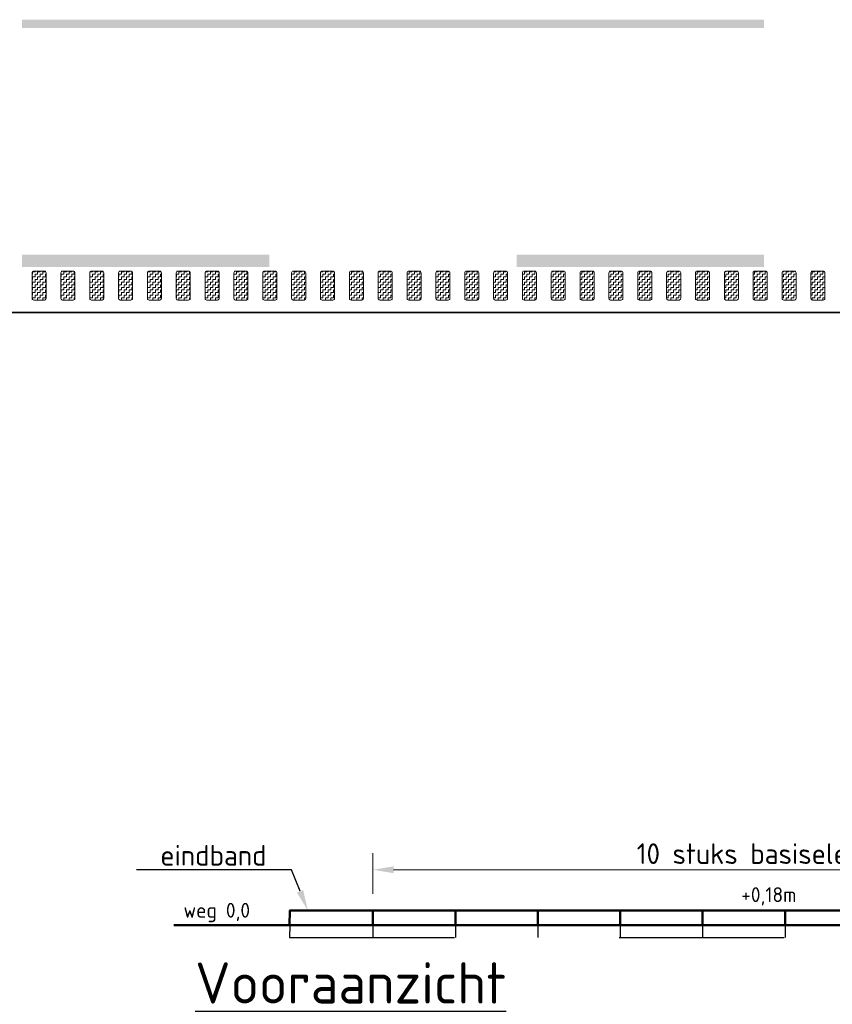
# Model space of a CAD drawing. Header units: metres. Extents: x -699 to 2316, y -1199 to 781.
# Tile 457 of 593: x 921 to 931, y -263 to -251. Entities that reach past the tile are written whole.
import ezdxf
from ezdxf import colors
from ezdxf.entities.mleader import LeaderData, LeaderLine
from ezdxf.enums import TextEntityAlignment as Align
from ezdxf.math import Vec2, Vec3

# ---------------------------------------------------------------- set-up
doc = ezdxf.new("R2010")
doc.units = ezdxf.units.M
doc.header["$PDMODE"] = 1
for name, pattern in [('NLCS-HIDDEN', [4, 2, -2]), ('VW-3-3_STREEP', [6, 3, -3]), ('VW-9-3_STREEP', [12, 9, -3])]:
    doc.linetypes.add(name, pattern=pattern)
for name, color, linetype, lineweight in [('N-WA-VW-MARKERING_DYNAMISCH-G', 7, 'Continuous', 35), ('N-WE-VH-KANTOPSLUITING_ELEMENT_PERRONBAND-GD', 252, 'Continuous', 50), ('N-WE-VH-KANTOPSLUITING_ELEMENT_PERRONBAND-GN', 252, 'NLCS-HIDDEN', 25), ('N-WE-VH-KANTVERHARDING-G', 210, 'Continuous', 35), ('N-WE-VH-KANTVERHARDING-GD', 210, 'Continuous', 50), ('N-WE-VW-MARKERING_LANGS_STREEP_33-G', 7, 'VW-3-3_STREEP', 13), ('N-WE-VW-MARKERING_LANGS_STREEP_93-G', 7, 'VW-9-3_STREEP', 13), ('X-XX-AL-M', 7, 'Continuous', 18), ('X-XX-AL-T18', 10, 'Continuous', 18), ('X-XX-AL-T25', 7, 'Continuous', 25), ('X-XX-AL-T50', 130, 'Continuous', 50)]:
    doc.layers.add(name, color=color, linetype=linetype, lineweight=lineweight)
doc.styles.add('NLCS-ISO', font='NLCS-ISO.ttf')
doc.styles.add('NLCS-ISO-M100-T25', font='NLCS-ISO.ttf', dxfattribs={"height": 0.25})
doc.styles.add('NLCS-ISO-M100-T50', font='NLCS-ISO.ttf', dxfattribs={"height": 0.5})
doc.dimstyles.new('NLCS-M100-T25-PIJL_A_L2_H1', dxfattribs={"dimscale": 0.1, "dimtxt": 2.5, "dimasz": 2.5, "dimexe": 2, "dimexo": 2, "dimgap": 0.7, "dimtad": 1, "dimzin": 0, "dimdsep": 46, "dimtxsty": 'NLCS-ISO-M100-T25', "dimcen": 0, "dimdle": 2, "dimclrd": 256, "dimclre": 256, "dimclrt": 256, "dimadec": 1, "dimazin": 0, "dimtfac": 1, "dimtdec": 3, "dimtofl": 0, "dimtmove": 0, "dimatfit": 3, "dimfxl": 2, "dimtfillclr": 256, "dimtolj": 1, "dimtzin": 0, "dimlwd": -1, "dimlwe": -1, "dimarcsym": 0})
pattern_1 = [(180, (0, 0), (-0.03175, -0.03175), [0.03175, -0.03175]), (270, (-0.03175, 0), (0.03175, -0.03175), [0.03175, -0.03175])]

# ---------------------------------------------------------------- blocks, each defined once
blk = doc.blocks.new('*D1691')
at = {"layer": 'Defpoints', "color": 0, "transparency": 16777216}
for p in [(935.231, -261.571), (925.231, -262.064), (935.231, -262.064)]:
    blk.add_point(p, dxfattribs=at)
at = {"layer": 'X-XX-AL-M', "transparency": 16777216}
for p, q in [((925.231, -261.864), (925.231, -261.371)), ((935.231, -261.864), (935.231, -261.371)), ((925.481, -261.571), (934.981, -261.571))]:
    blk.add_line(p, q, dxfattribs=at)
for points in [[(925.481, -261.53), (925.481, -261.613), (925.231, -261.571)], [(934.981, -261.53), (934.981, -261.613), (935.231, -261.571)]]:
    blk.add_solid(points, dxfattribs=at)
at = {"layer": 'X-XX-AL-M', "transparency": 16777216, "insert": (930.231, -261.376), "char_height": 0.25, "attachment_point": 5, "style": 'NLCS-ISO-M100-T25'}
blk.add_mtext('\\A1;10 stuks basiselementen', dxfattribs=at)

msp = doc.modelspace()

# ---------------------------------------------------------------- hatches: boundary and pattern name
at = {"layer": 'N-WA-VW-MARKERING_DYNAMISCH-G', "lineweight": 9}
h = msp.add_hatch(dxfattribs=at)
h.set_pattern_fill('ZIGZAG', color=8, scale=0.01, angle=180, style=0)
h.set_pattern_definition(pattern_1)
edge = h.paths.add_edge_path()
edge.add_line((921.1148, -254.3115), (921.2448, -254.3115))
edge.add_arc((921.2448, -254.3315), 0.02, 0, 90, ccw=False)
edge.add_line((921.2648, -254.3315), (921.2648, -254.6415))
edge.add_arc((921.2448, -254.6415), 0.02, 270, 360, ccw=False)
edge.add_line((921.2448, -254.6615), (921.1148, -254.6615))
edge.add_arc((921.1148, -254.6415), 0.02, 180, 270, ccw=False)
edge.add_line((921.0948, -254.6415), (921.0948, -254.3315))
edge.add_arc((921.1148, -254.3315), 0.02, 90, 180, ccw=False)
h = msp.add_hatch(dxfattribs=at)
h.set_pattern_fill('ZIGZAG', color=8, scale=0.01, angle=180, style=0)
h.set_pattern_definition(pattern_1)
edge = h.paths.add_edge_path()
edge.add_line((921.4648, -254.3115), (921.5948, -254.3115))
edge.add_arc((921.5948, -254.3315), 0.02, 0, 90, ccw=False)
edge.add_line((921.6148, -254.3315), (921.6148, -254.6415))
edge.add_arc((921.5948, -254.6415), 0.02, 270, 360, ccw=False)
edge.add_line((921.5948, -254.6615), (921.4648, -254.6615))
edge.add_arc((921.4648, -254.6415), 0.02, 180, 270, ccw=False)
edge.add_line((921.4448, -254.6415), (921.4448, -254.3315))
edge.add_arc((921.4648, -254.3315), 0.02, 90, 180, ccw=False)
h = msp.add_hatch(dxfattribs=at)
h.set_pattern_fill('ZIGZAG', color=8, scale=0.01, angle=180, style=0)
h.set_pattern_definition(pattern_1)
edge = h.paths.add_edge_path()
edge.add_line((921.8148, -254.3115), (921.9448, -254.3115))
edge.add_arc((921.9448, -254.3315), 0.02, 0, 90, ccw=False)
edge.add_line((921.9648, -254.3315), (921.9648, -254.6415))
edge.add_arc((921.9448, -254.6415), 0.02, 270, 360, ccw=False)
edge.add_line((921.9448, -254.6615), (921.8148, -254.6615))
edge.add_arc((921.8148, -254.6415), 0.02, 180, 270, ccw=False)
edge.add_line((921.7948, -254.6415), (921.7948, -254.3315))
edge.add_arc((921.8148, -254.3315), 0.02, 90, 180, ccw=False)
h = msp.add_hatch(dxfattribs=at)
h.set_pattern_fill('ZIGZAG', color=8, scale=0.01, angle=180, style=0)
h.set_pattern_definition(pattern_1)
edge = h.paths.add_edge_path()
edge.add_line((922.1648, -254.3115), (922.2948, -254.3115))
edge.add_arc((922.2948, -254.3315), 0.02, 0, 90, ccw=False)
edge.add_line((922.3148, -254.3315), (922.3148, -254.6415))
edge.add_arc((922.2948, -254.6415), 0.02, 270, 360, ccw=False)
edge.add_line((922.2948, -254.6615), (922.1648, -254.6615))
edge.add_arc((922.1648, -254.6415), 0.02, 180, 270, ccw=False)
edge.add_line((922.1448, -254.6415), (922.1448, -254.3315))
edge.add_arc((922.1648, -254.3315), 0.02, 90, 180, ccw=False)
h = msp.add_hatch(dxfattribs=at)
h.set_pattern_fill('ZIGZAG', color=8, scale=0.01, angle=180, style=0)
h.set_pattern_definition(pattern_1)
edge = h.paths.add_edge_path()
edge.add_line((922.5148, -254.3115), (922.6448, -254.3115))
edge.add_arc((922.6448, -254.3315), 0.02, 0, 90, ccw=False)
edge.add_line((922.6648, -254.3315), (922.6648, -254.6415))
edge.add_arc((922.6448, -254.6415), 0.02, 270, 360, ccw=False)
edge.add_line((922.6448, -254.6615), (922.5148, -254.6615))
edge.add_arc((922.5148, -254.6415), 0.02, 180, 270, ccw=False)
edge.add_line((922.4948, -254.6415), (922.4948, -254.3315))
edge.add_arc((922.5148, -254.3315), 0.02, 90, 180, ccw=False)
h = msp.add_hatch(dxfattribs=at)
h.set_pattern_fill('ZIGZAG', color=8, scale=0.01, angle=180, style=0)
h.set_pattern_definition(pattern_1)
edge = h.paths.add_edge_path()
edge.add_line((922.8648, -254.3115), (922.9948, -254.3115))
edge.add_arc((922.9948, -254.3315), 0.02, 0, 90, ccw=False)
edge.add_line((923.0148, -254.3315), (923.0148, -254.6415))
edge.add_arc((922.9948, -254.6415), 0.02, 270, 360, ccw=False)
edge.add_line((922.9948, -254.6615), (922.8648, -254.6615))
edge.add_arc((922.8648, -254.6415), 0.02, 180, 270, ccw=False)
edge.add_line((922.8448, -254.6415), (922.8448, -254.3315))
edge.add_arc((922.8648, -254.3315), 0.02, 90, 180, ccw=False)
h = msp.add_hatch(dxfattribs=at)
h.set_pattern_fill('ZIGZAG', color=8, scale=0.01, angle=180, style=0)
h.set_pattern_definition(pattern_1)
edge = h.paths.add_edge_path()
edge.add_line((923.2148, -254.3115), (923.3448, -254.3115))
edge.add_arc((923.3448, -254.3315), 0.02, 0, 90, ccw=False)
edge.add_line((923.3648, -254.3315), (923.3648, -254.6415))
edge.add_arc((923.3448, -254.6415), 0.02, 270, 360, ccw=False)
edge.add_line((923.3448, -254.6615), (923.2148, -254.6615))
edge.add_arc((923.2148, -254.6415), 0.02, 180, 270, ccw=False)
edge.add_line((923.1948, -254.6415), (923.1948, -254.3315))
edge.add_arc((923.2148, -254.3315), 0.02, 90, 180, ccw=False)
h = msp.add_hatch(dxfattribs=at)
h.set_pattern_fill('ZIGZAG', color=8, scale=0.01, angle=180, style=0)
h.set_pattern_definition(pattern_1)
edge = h.paths.add_edge_path()
edge.add_line((923.5648, -254.3115), (923.6948, -254.3115))
edge.add_arc((923.6948, -254.3315), 0.02, 0, 90, ccw=False)
edge.add_line((923.7148, -254.3315), (923.7148, -254.6415))
edge.add_arc((923.6948, -254.6415), 0.02, 270, 360, ccw=False)
edge.add_line((923.6948, -254.6615), (923.5648, -254.6615))
edge.add_arc((923.5648, -254.6415), 0.02, 180, 270, ccw=False)
edge.add_line((923.5448, -254.6415), (923.5448, -254.3315))
edge.add_arc((923.5648, -254.3315), 0.02, 90, 180, ccw=False)
h = msp.add_hatch(dxfattribs=at)
h.set_pattern_fill('ZIGZAG', color=8, scale=0.01, angle=180, style=0)
h.set_pattern_definition(pattern_1)
edge = h.paths.add_edge_path()
edge.add_line((923.9148, -254.3115), (924.0448, -254.3115))
edge.add_arc((924.0448, -254.3315), 0.02, 0, 90, ccw=False)
edge.add_line((924.0648, -254.3315), (924.0648, -254.6415))
edge.add_arc((924.0448, -254.6415), 0.02, 270, 360, ccw=False)
edge.add_line((924.0448, -254.6615), (923.9148, -254.6615))
edge.add_arc((923.9148, -254.6415), 0.02, 180, 270, ccw=False)
edge.add_line((923.8948, -254.6415), (923.8948, -254.3315))
edge.add_arc((923.9148, -254.3315), 0.02, 90, 180, ccw=False)
h = msp.add_hatch(dxfattribs=at)
h.set_pattern_fill('ZIGZAG', color=8, scale=0.01, angle=180, style=0)
h.set_pattern_definition(pattern_1)
edge = h.paths.add_edge_path()
edge.add_line((924.2648, -254.3115), (924.3948, -254.3115))
edge.add_arc((924.3948, -254.3315), 0.02, 0, 90, ccw=False)
edge.add_line((924.4148, -254.3315), (924.4148, -254.6415))
edge.add_arc((924.3948, -254.6415), 0.02, 270, 360, ccw=False)
edge.add_line((924.3948, -254.6615), (924.2648, -254.6615))
edge.add_arc((924.2648, -254.6415), 0.02, 180, 270, ccw=False)
edge.add_line((924.2448, -254.6415), (924.2448, -254.3315))
edge.add_arc((924.2648, -254.3315), 0.02, 90, 180, ccw=False)
h = msp.add_hatch(dxfattribs=at)
h.set_pattern_fill('ZIGZAG', color=8, scale=0.01, angle=180, style=0)
h.set_pattern_definition(pattern_1)
edge = h.paths.add_edge_path()
edge.add_line((924.6148, -254.3115), (924.7448, -254.3115))
edge.add_arc((924.7448, -254.3315), 0.02, 0, 90, ccw=False)
edge.add_line((924.7648, -254.3315), (924.7648, -254.6415))
edge.add_arc((924.7448, -254.6415), 0.02, 270, 360, ccw=False)
edge.add_line((924.7448, -254.6615), (924.6148, -254.6615))
edge.add_arc((924.6148, -254.6415), 0.02, 180, 270, ccw=False)
edge.add_line((924.5948, -254.6415), (924.5948, -254.3315))
edge.add_arc((924.6148, -254.3315), 0.02, 90, 180, ccw=False)
h = msp.add_hatch(dxfattribs=at)
h.set_pattern_fill('ZIGZAG', color=8, scale=0.01, angle=180, style=0)
h.set_pattern_definition(pattern_1)
edge = h.paths.add_edge_path()
edge.add_line((924.9648, -254.3115), (925.0948, -254.3115))
edge.add_arc((925.0948, -254.3315), 0.02, 0, 90, ccw=False)
edge.add_line((925.1148, -254.3315), (925.1148, -254.6415))
edge.add_arc((925.0948, -254.6415), 0.02, 270, 360, ccw=False)
edge.add_line((925.0948, -254.6615), (924.9648, -254.6615))
edge.add_arc((924.9648, -254.6415), 0.02, 180, 270, ccw=False)
edge.add_line((924.9448, -254.6415), (924.9448, -254.3315))
edge.add_arc((924.9648, -254.3315), 0.02, 90, 180, ccw=False)
h = msp.add_hatch(dxfattribs=at)
h.set_pattern_fill('ZIGZAG', color=8, scale=0.01, angle=180, style=0)
h.set_pattern_definition(pattern_1)
edge = h.paths.add_edge_path()
edge.add_line((925.3148, -254.3115), (925.4448, -254.3115))
edge.add_arc((925.4448, -254.3315), 0.02, 0, 90, ccw=False)
edge.add_line((925.4648, -254.3315), (925.4648, -254.6415))
edge.add_arc((925.4448, -254.6415), 0.02, 270, 360, ccw=False)
edge.add_line((925.4448, -254.6615), (925.3148, -254.6615))
edge.add_arc((925.3148, -254.6415), 0.02, 180, 270, ccw=False)
edge.add_line((925.2948, -254.6415), (925.2948, -254.3315))
edge.add_arc((925.3148, -254.3315), 0.02, 90, 180, ccw=False)
h = msp.add_hatch(dxfattribs=at)
h.set_pattern_fill('ZIGZAG', color=8, scale=0.01, angle=180, style=0)
h.set_pattern_definition(pattern_1)
edge = h.paths.add_edge_path()
edge.add_line((925.6648, -254.3115), (925.7948, -254.3115))
edge.add_arc((925.7948, -254.3315), 0.02, 0, 90, ccw=False)
edge.add_line((925.8148, -254.3315), (925.8148, -254.6415))
edge.add_arc((925.7948, -254.6415), 0.02, 270, 360, ccw=False)
edge.add_line((925.7948, -254.6615), (925.6648, -254.6615))
edge.add_arc((925.6648, -254.6415), 0.02, 180, 270, ccw=False)
edge.add_line((925.6448, -254.6415), (925.6448, -254.3315))
edge.add_arc((925.6648, -254.3315), 0.02, 90, 180, ccw=False)
h = msp.add_hatch(dxfattribs=at)
h.set_pattern_fill('ZIGZAG', color=8, scale=0.01, angle=180, style=0)
h.set_pattern_definition(pattern_1)
edge = h.paths.add_edge_path()
edge.add_line((926.0148, -254.3115), (926.1448, -254.3115))
edge.add_arc((926.1448, -254.3315), 0.02, 0, 90, ccw=False)
edge.add_line((926.1648, -254.3315), (926.1648, -254.6415))
edge.add_arc((926.1448, -254.6415), 0.02, 270, 360, ccw=False)
edge.add_line((926.1448, -254.6615), (926.0148, -254.6615))
edge.add_arc((926.0148, -254.6415), 0.02, 180, 270, ccw=False)
edge.add_line((925.9948, -254.6415), (925.9948, -254.3315))
edge.add_arc((926.0148, -254.3315), 0.02, 90, 180, ccw=False)
h = msp.add_hatch(dxfattribs=at)
h.set_pattern_fill('ZIGZAG', color=8, scale=0.01, angle=180, style=0)
h.set_pattern_definition(pattern_1)
edge = h.paths.add_edge_path()
edge.add_line((926.3648, -254.3115), (926.4948, -254.3115))
edge.add_arc((926.4948, -254.3315), 0.02, 0, 90, ccw=False)
edge.add_line((926.5148, -254.3315), (926.5148, -254.6415))
edge.add_arc((926.4948, -254.6415), 0.02, 270, 360, ccw=False)
edge.add_line((926.4948, -254.6615), (926.3648, -254.6615))
edge.add_arc((926.3648, -254.6415), 0.02, 180, 270, ccw=False)
edge.add_line((926.3448, -254.6415), (926.3448, -254.3315))
edge.add_arc((926.3648, -254.3315), 0.02, 90, 180, ccw=False)
h = msp.add_hatch(dxfattribs=at)
h.set_pattern_fill('ZIGZAG', color=8, scale=0.01, angle=180, style=0)
h.set_pattern_definition(pattern_1)
edge = h.paths.add_edge_path()
edge.add_line((926.7148, -254.3115), (926.8448, -254.3115))
edge.add_arc((926.8448, -254.3315), 0.02, 0, 90, ccw=False)
edge.add_line((926.8648, -254.3315), (926.8648, -254.6415))
edge.add_arc((926.8448, -254.6415), 0.02, 270, 360, ccw=False)
edge.add_line((926.8448, -254.6615), (926.7148, -254.6615))
edge.add_arc((926.7148, -254.6415), 0.02, 180, 270, ccw=False)
edge.add_line((926.6948, -254.6415), (926.6948, -254.3315))
edge.add_arc((926.7148, -254.3315), 0.02, 90, 180, ccw=False)
h = msp.add_hatch(dxfattribs=at)
h.set_pattern_fill('ZIGZAG', color=8, scale=0.01, angle=180, style=0)
h.set_pattern_definition(pattern_1)
edge = h.paths.add_edge_path()
edge.add_line((927.0648, -254.3115), (927.1948, -254.3115))
edge.add_arc((927.1948, -254.3315), 0.02, 0, 90, ccw=False)
edge.add_line((927.2148, -254.3315), (927.2148, -254.6415))
edge.add_arc((927.1948, -254.6415), 0.02, 270, 360, ccw=False)
edge.add_line((927.1948, -254.6615), (927.0648, -254.6615))
edge.add_arc((927.0648, -254.6415), 0.02, 180, 270, ccw=False)
edge.add_line((927.0448, -254.6415), (927.0448, -254.3315))
edge.add_arc((927.0648, -254.3315), 0.02, 90, 180, ccw=False)
h = msp.add_hatch(dxfattribs=at)
h.set_pattern_fill('ZIGZAG', color=8, scale=0.01, angle=180, style=0)
h.set_pattern_definition(pattern_1)
edge = h.paths.add_edge_path()
edge.add_line((927.4148, -254.3115), (927.5448, -254.3115))
edge.add_arc((927.5448, -254.3315), 0.02, 0, 90, ccw=False)
edge.add_line((927.5648, -254.3315), (927.5648, -254.6415))
edge.add_arc((927.5448, -254.6415), 0.02, 270, 360, ccw=False)
edge.add_line((927.5448, -254.6615), (927.4148, -254.6615))
edge.add_arc((927.4148, -254.6415), 0.02, 180, 270, ccw=False)
edge.add_line((927.3948, -254.6415), (927.3948, -254.3315))
edge.add_arc((927.4148, -254.3315), 0.02, 90, 180, ccw=False)
h = msp.add_hatch(dxfattribs=at)
h.set_pattern_fill('ZIGZAG', color=8, scale=0.01, angle=180, style=0)
h.set_pattern_definition(pattern_1)
edge = h.paths.add_edge_path()
edge.add_line((927.7648, -254.3115), (927.8948, -254.3115))
edge.add_arc((927.8948, -254.3315), 0.02, 0, 90, ccw=False)
edge.add_line((927.9148, -254.3315), (927.9148, -254.6415))
edge.add_arc((927.8948, -254.6415), 0.02, 270, 360, ccw=False)
edge.add_line((927.8948, -254.6615), (927.7648, -254.6615))
edge.add_arc((927.7648, -254.6415), 0.02, 180, 270, ccw=False)
edge.add_line((927.7448, -254.6415), (927.7448, -254.3315))
edge.add_arc((927.7648, -254.3315), 0.02, 90, 180, ccw=False)
h = msp.add_hatch(dxfattribs=at)
h.set_pattern_fill('ZIGZAG', color=8, scale=0.01, angle=180, style=0)
h.set_pattern_definition(pattern_1)
edge = h.paths.add_edge_path()
edge.add_line((928.1148, -254.3115), (928.2448, -254.3115))
edge.add_arc((928.2448, -254.3315), 0.02, 0, 90, ccw=False)
edge.add_line((928.2648, -254.3315), (928.2648, -254.6415))
edge.add_arc((928.2448, -254.6415), 0.02, 270, 360, ccw=False)
edge.add_line((928.2448, -254.6615), (928.1148, -254.6615))
edge.add_arc((928.1148, -254.6415), 0.02, 180, 270, ccw=False)
edge.add_line((928.0948, -254.6415), (928.0948, -254.3315))
edge.add_arc((928.1148, -254.3315), 0.02, 90, 180, ccw=False)
h = msp.add_hatch(dxfattribs=at)
h.set_pattern_fill('ZIGZAG', color=8, scale=0.01, angle=180, style=0)
h.set_pattern_definition(pattern_1)
edge = h.paths.add_edge_path()
edge.add_line((928.4648, -254.3115), (928.5948, -254.3115))
edge.add_arc((928.5948, -254.3315), 0.02, 0, 90, ccw=False)
edge.add_line((928.6148, -254.3315), (928.6148, -254.6415))
edge.add_arc((928.5948, -254.6415), 0.02, 270, 360, ccw=False)
edge.add_line((928.5948, -254.6615), (928.4648, -254.6615))
edge.add_arc((928.4648, -254.6415), 0.02, 180, 270, ccw=False)
edge.add_line((928.4448, -254.6415), (928.4448, -254.3315))
edge.add_arc((928.4648, -254.3315), 0.02, 90, 180, ccw=False)
h = msp.add_hatch(dxfattribs=at)
h.set_pattern_fill('ZIGZAG', color=8, scale=0.01, angle=180, style=0)
h.set_pattern_definition(pattern_1)
edge = h.paths.add_edge_path()
edge.add_line((928.8148, -254.3115), (928.9448, -254.3115))
edge.add_arc((928.9448, -254.3315), 0.02, 0, 90, ccw=False)
edge.add_line((928.9648, -254.3315), (928.9648, -254.6415))
edge.add_arc((928.9448, -254.6415), 0.02, 270, 360, ccw=False)
edge.add_line((928.9448, -254.6615), (928.8148, -254.6615))
edge.add_arc((928.8148, -254.6415), 0.02, 180, 270, ccw=False)
edge.add_line((928.7948, -254.6415), (928.7948, -254.3315))
edge.add_arc((928.8148, -254.3315), 0.02, 90, 180, ccw=False)
h = msp.add_hatch(dxfattribs=at)
h.set_pattern_fill('ZIGZAG', color=8, scale=0.01, angle=180, style=0)
h.set_pattern_definition(pattern_1)
edge = h.paths.add_edge_path()
edge.add_line((929.1648, -254.3115), (929.2948, -254.3115))
edge.add_arc((929.2948, -254.3315), 0.02, 0, 90, ccw=False)
edge.add_line((929.3148, -254.3315), (929.3148, -254.6415))
edge.add_arc((929.2948, -254.6415), 0.02, 270, 360, ccw=False)
edge.add_line((929.2948, -254.6615), (929.1648, -254.6615))
edge.add_arc((929.1648, -254.6415), 0.02, 180, 270, ccw=False)
edge.add_line((929.1448, -254.6415), (929.1448, -254.3315))
edge.add_arc((929.1648, -254.3315), 0.02, 90, 180, ccw=False)
h = msp.add_hatch(dxfattribs=at)
h.set_pattern_fill('ZIGZAG', color=8, scale=0.01, angle=180, style=0)
h.set_pattern_definition(pattern_1)
edge = h.paths.add_edge_path()
edge.add_line((929.5148, -254.3115), (929.6448, -254.3115))
edge.add_arc((929.6448, -254.3315), 0.02, 0, 90, ccw=False)
edge.add_line((929.6648, -254.3315), (929.6648, -254.6415))
edge.add_arc((929.6448, -254.6415), 0.02, 270, 360, ccw=False)
edge.add_line((929.6448, -254.6615), (929.5148, -254.6615))
edge.add_arc((929.5148, -254.6415), 0.02, 180, 270, ccw=False)
edge.add_line((929.4948, -254.6415), (929.4948, -254.3315))
edge.add_arc((929.5148, -254.3315), 0.02, 90, 180, ccw=False)
h = msp.add_hatch(dxfattribs=at)
h.set_pattern_fill('ZIGZAG', color=8, scale=0.01, angle=180, style=0)
h.set_pattern_definition(pattern_1)
edge = h.paths.add_edge_path()
edge.add_line((929.8648, -254.3115), (929.9948, -254.3115))
edge.add_arc((929.9948, -254.3315), 0.02, 0, 90, ccw=False)
edge.add_line((930.0148, -254.3315), (930.0148, -254.6415))
edge.add_arc((929.9948, -254.6415), 0.02, 270, 360, ccw=False)
edge.add_line((929.9948, -254.6615), (929.8648, -254.6615))
edge.add_arc((929.8648, -254.6415), 0.02, 180, 270, ccw=False)
edge.add_line((929.8448, -254.6415), (929.8448, -254.3315))
edge.add_arc((929.8648, -254.3315), 0.02, 90, 180, ccw=False)
h = msp.add_hatch(dxfattribs=at)
h.set_pattern_fill('ZIGZAG', color=8, scale=0.01, angle=180, style=0)
h.set_pattern_definition(pattern_1)
edge = h.paths.add_edge_path()
edge.add_line((930.2148, -254.3115), (930.3448, -254.3115))
edge.add_arc((930.3448, -254.3315), 0.02, 0, 90, ccw=False)
edge.add_line((930.3648, -254.3315), (930.3648, -254.6415))
edge.add_arc((930.3448, -254.6415), 0.02, 270, 360, ccw=False)
edge.add_line((930.3448, -254.6615), (930.2148, -254.6615))
edge.add_arc((930.2148, -254.6415), 0.02, 180, 270, ccw=False)
edge.add_line((930.1948, -254.6415), (930.1948, -254.3315))
edge.add_arc((930.2148, -254.3315), 0.02, 90, 180, ccw=False)
h = msp.add_hatch(dxfattribs=at)
h.set_pattern_fill('ZIGZAG', color=8, scale=0.01, angle=180, style=0)
h.set_pattern_definition(pattern_1)
edge = h.paths.add_edge_path()
edge.add_line((930.5648, -254.3115), (930.6948, -254.3115))
edge.add_arc((930.6948, -254.3315), 0.02, 0, 90, ccw=False)
edge.add_line((930.7148, -254.3315), (930.7148, -254.6415))
edge.add_arc((930.6948, -254.6415), 0.02, 270, 360, ccw=False)
edge.add_line((930.6948, -254.6615), (930.5648, -254.6615))
edge.add_arc((930.5648, -254.6415), 0.02, 180, 270, ccw=False)
edge.add_line((930.5448, -254.6415), (930.5448, -254.3315))
edge.add_arc((930.5648, -254.3315), 0.02, 90, 180, ccw=False)

# ---------------------------------------------------------------- linework, layer by layer
at = {"layer": 'N-WA-VW-MARKERING_DYNAMISCH-G', "color": 8, "lineweight": 9}
for points in [[(921.1148, -254.3115), (921.2448, -254.3115, -0.4142136), (921.2648, -254.3315), (921.2648, -254.6415, -0.4142136), (921.2448, -254.6615), (921.1148, -254.6615, -0.4142136), (921.0948, -254.6415), (921.0948, -254.3315, -0.4142136)], [(921.4648, -254.3115), (921.5948, -254.3115, -0.4142136), (921.6148, -254.3315), (921.6148, -254.6415, -0.4142136), (921.5948, -254.6615), (921.4648, -254.6615, -0.4142136), (921.4448, -254.6415), (921.4448, -254.3315, -0.4142136)], [(921.8148, -254.3115), (921.9448, -254.3115, -0.4142136), (921.9648, -254.3315), (921.9648, -254.6415, -0.4142136), (921.9448, -254.6615), (921.8148, -254.6615, -0.4142136), (921.7948, -254.6415), (921.7948, -254.3315, -0.4142136)], [(922.1648, -254.3115), (922.2948, -254.3115, -0.4142136), (922.3148, -254.3315), (922.3148, -254.6415, -0.4142136), (922.2948, -254.6615), (922.1648, -254.6615, -0.4142136), (922.1448, -254.6415), (922.1448, -254.3315, -0.4142136)], [(922.5148, -254.3115), (922.6448, -254.3115, -0.4142136), (922.6648, -254.3315), (922.6648, -254.6415, -0.4142136), (922.6448, -254.6615), (922.5148, -254.6615, -0.4142136), (922.4948, -254.6415), (922.4948, -254.3315, -0.4142136)], [(922.8648, -254.3115), (922.9948, -254.3115, -0.4142136), (923.0148, -254.3315), (923.0148, -254.6415, -0.4142136), (922.9948, -254.6615), (922.8648, -254.6615, -0.4142136), (922.8448, -254.6415), (922.8448, -254.3315, -0.4142136)], [(923.2148, -254.3115), (923.3448, -254.3115, -0.4142136), (923.3648, -254.3315), (923.3648, -254.6415, -0.4142136), (923.3448, -254.6615), (923.2148, -254.6615, -0.4142136), (923.1948, -254.6415), (923.1948, -254.3315, -0.4142136)], [(923.5648, -254.3115), (923.6948, -254.3115, -0.4142136), (923.7148, -254.3315), (923.7148, -254.6415, -0.4142136), (923.6948, -254.6615), (923.5648, -254.6615, -0.4142136), (923.5448, -254.6415), (923.5448, -254.3315, -0.4142136)], [(923.9148, -254.3115), (924.0448, -254.3115, -0.4142136), (924.0648, -254.3315), (924.0648, -254.6415, -0.4142136), (924.0448, -254.6615), (923.9148, -254.6615, -0.4142136), (923.8948, -254.6415), (923.8948, -254.3315, -0.4142136)], [(924.2648, -254.3115), (924.3948, -254.3115, -0.4142136), (924.4148, -254.3315), (924.4148, -254.6415, -0.4142136), (924.3948, -254.6615), (924.2648, -254.6615, -0.4142136), (924.2448, -254.6415), (924.2448, -254.3315, -0.4142136)], [(924.6148, -254.3115), (924.7448, -254.3115, -0.4142136), (924.7648, -254.3315), (924.7648, -254.6415, -0.4142136), (924.7448, -254.6615), (924.6148, -254.6615, -0.4142136), (924.5948, -254.6415), (924.5948, -254.3315, -0.4142136)], [(924.9648, -254.3115), (925.0948, -254.3115, -0.4142136), (925.1148, -254.3315), (925.1148, -254.6415, -0.4142136), (925.0948, -254.6615), (924.9648, -254.6615, -0.4142136), (924.9448, -254.6415), (924.9448, -254.3315, -0.4142136)], [(925.3148, -254.3115), (925.4448, -254.3115, -0.4142136), (925.4648, -254.3315), (925.4648, -254.6415, -0.4142136), (925.4448, -254.6615), (925.3148, -254.6615, -0.4142136), (925.2948, -254.6415), (925.2948, -254.3315, -0.4142136)], [(925.6648, -254.3115), (925.7948, -254.3115, -0.4142136), (925.8148, -254.3315), (925.8148, -254.6415, -0.4142136), (925.7948, -254.6615), (925.6648, -254.6615, -0.4142136), (925.6448, -254.6415), (925.6448, -254.3315, -0.4142136)], [(926.0148, -254.3115), (926.1448, -254.3115, -0.4142136), (926.1648, -254.3315), (926.1648, -254.6415, -0.4142136), (926.1448, -254.6615), (926.0148, -254.6615, -0.4142136), (925.9948, -254.6415), (925.9948, -254.3315, -0.4142136)], [(926.3648, -254.3115), (926.4948, -254.3115, -0.4142136), (926.5148, -254.3315), (926.5148, -254.6415, -0.4142136), (926.4948, -254.6615), (926.3648, -254.6615, -0.4142136), (926.3448, -254.6415), (926.3448, -254.3315, -0.4142136)], [(926.7148, -254.3115), (926.8448, -254.3115, -0.4142136), (926.8648, -254.3315), (926.8648, -254.6415, -0.4142136), (926.8448, -254.6615), (926.7148, -254.6615, -0.4142136), (926.6948, -254.6415), (926.6948, -254.3315, -0.4142136)], [(927.0648, -254.3115), (927.1948, -254.3115, -0.4142136), (927.2148, -254.3315), (927.2148, -254.6415, -0.4142136), (927.1948, -254.6615), (927.0648, -254.6615, -0.4142136), (927.0448, -254.6415), (927.0448, -254.3315, -0.4142136)], [(927.4148, -254.3115), (927.5448, -254.3115, -0.4142136), (927.5648, -254.3315), (927.5648, -254.6415, -0.4142136), (927.5448, -254.6615), (927.4148, -254.6615, -0.4142136), (927.3948, -254.6415), (927.3948, -254.3315, -0.4142136)], [(927.7648, -254.3115), (927.8948, -254.3115, -0.4142136), (927.9148, -254.3315), (927.9148, -254.6415, -0.4142136), (927.8948, -254.6615), (927.7648, -254.6615, -0.4142136), (927.7448, -254.6415), (927.7448, -254.3315, -0.4142136)], [(928.1148, -254.3115), (928.2448, -254.3115, -0.4142136), (928.2648, -254.3315), (928.2648, -254.6415, -0.4142136), (928.2448, -254.6615), (928.1148, -254.6615, -0.4142136), (928.0948, -254.6415), (928.0948, -254.3315, -0.4142136)], [(928.4648, -254.3115), (928.5948, -254.3115, -0.4142136), (928.6148, -254.3315), (928.6148, -254.6415, -0.4142136), (928.5948, -254.6615), (928.4648, -254.6615, -0.4142136), (928.4448, -254.6415), (928.4448, -254.3315, -0.4142136)], [(928.8148, -254.3115), (928.9448, -254.3115, -0.4142136), (928.9648, -254.3315), (928.9648, -254.6415, -0.4142136), (928.9448, -254.6615), (928.8148, -254.6615, -0.4142136), (928.7948, -254.6415), (928.7948, -254.3315, -0.4142136)], [(929.1648, -254.3115), (929.2948, -254.3115, -0.4142136), (929.3148, -254.3315), (929.3148, -254.6415, -0.4142136), (929.2948, -254.6615), (929.1648, -254.6615, -0.4142136), (929.1448, -254.6415), (929.1448, -254.3315, -0.4142136)], [(929.5148, -254.3115), (929.6448, -254.3115, -0.4142136), (929.6648, -254.3315), (929.6648, -254.6415, -0.4142136), (929.6448, -254.6615), (929.5148, -254.6615, -0.4142136), (929.4948, -254.6415), (929.4948, -254.3315, -0.4142136)], [(929.8648, -254.3115), (929.9948, -254.3115, -0.4142136), (930.0148, -254.3315), (930.0148, -254.6415, -0.4142136), (929.9948, -254.6615), (929.8648, -254.6615, -0.4142136), (929.8448, -254.6415), (929.8448, -254.3315, -0.4142136)], [(930.2148, -254.3115), (930.3448, -254.3115, -0.4142136), (930.3648, -254.3315), (930.3648, -254.6415, -0.4142136), (930.3448, -254.6615), (930.2148, -254.6615, -0.4142136), (930.1948, -254.6415), (930.1948, -254.3315, -0.4142136)], [(930.5648, -254.3115), (930.6948, -254.3115, -0.4142136), (930.7148, -254.3315), (930.7148, -254.6415, -0.4142136), (930.6948, -254.6615), (930.5648, -254.6615, -0.4142136), (930.5448, -254.6415), (930.5448, -254.3315, -0.4142136)]]:
    msp.add_lwpolyline(points, format="xyb", close=True, dxfattribs=at)
at = {"layer": 'N-WE-VH-KANTOPSLUITING_ELEMENT_PERRONBAND-GD'}
for p, q in [((924.2214, -262.0644), (924.2205, -262.2444)), ((924.2205, -262.0644), (936.2313, -262.0644)), ((925.2313, -262.0644), (925.2313, -262.2444)), ((926.2313, -262.0644), (926.2313, -262.2444)), ((927.2313, -262.0644), (927.2313, -262.2444)), ((928.2313, -262.0644), (928.2313, -262.2444)), ((929.2313, -262.0644), (929.2313, -262.2444)), ((930.2313, -262.0644), (930.2313, -262.2444))]:
    msp.add_line(p, q, dxfattribs=at)
at = {"layer": 'N-WE-VH-KANTOPSLUITING_ELEMENT_PERRONBAND-GN'}
for p, q in [((924.2214, -262.2444), (924.2205, -262.3944)), ((925.2313, -262.2444), (925.2313, -262.3944)), ((926.2313, -262.2444), (926.2313, -262.3944)), ((927.2313, -262.2444), (927.2313, -262.3944)), ((928.2313, -262.2444), (928.2313, -262.3944)), ((929.2313, -262.2444), (929.2313, -262.3944)), ((930.2313, -262.2444), (930.2313, -262.3944)), ((924.2205, -262.3944), (936.2313, -262.3944))]:
    msp.add_line(p, q, dxfattribs=at)
at = {"layer": 'N-WE-VH-KANTVERHARDING-G'}
msp.add_line((883.2321, -254.8115), (978.3951, -254.8115), dxfattribs=at)
at = {"layer": 'N-WE-VH-KANTVERHARDING-GD'}
msp.add_line((922.8157, -262.2444), (939.5268, -262.2444), dxfattribs=at)
at = {"layer": 'N-WE-VW-MARKERING_LANGS_STREEP_33-G', "color": 253, "linetype": 'Continuous'}
for points in [[(920.9747, -254.2615), (923.9747, -254.2615), (920.9747, -254.1115), (923.9747, -254.1115)], [(926.9747, -254.2615), (929.9747, -254.2615), (926.9747, -254.1115), (929.9747, -254.1115)]]:
    msp.add_solid(points, dxfattribs=at)
at = {"layer": 'N-WE-VW-MARKERING_LANGS_STREEP_93-G', "color": 253, "linetype": 'Continuous'}
msp.add_solid([(920.9747, -251.3615), (929.9747, -251.3615), (920.9747, -251.2615), (929.9747, -251.2615)], dxfattribs=at)

# ---------------------------------------------------------------- texts
at = {"layer": 'X-XX-AL-T18', "style": 'NLCS-ISO'}
for s, p in [('+0,18m', (929.6992, -262.0171)), ('weg 0,0', (922.9323, -262.2066))]:
    msp.add_text(s, height=0.18, dxfattribs=at).set_placement(p, align=Align.BOTTOM_LEFT)
at = {"layer": 'X-XX-AL-T50', "style": 'NLCS-ISO-M100-T50'}
msp.add_text('%%UVooraanzicht', height=0.5, dxfattribs=at).set_placement((923.0738, -263.1942))

# ---------------------------------------------------------------- dimensions: what is measured, and where the dimension line sits
at = {"layer": 'X-XX-AL-M'}
dim = msp.add_aligned_dim(p1=(925.2313, -262.0644), p2=(935.2313, -262.0644), distance=0.4931, text='10 stuks basiselementen', dimstyle='NLCS-M100-T25-PIJL_A_L2_H1', dxfattribs=at)
dim.commit()
dim.dimension.update_dxf_attribs({"geometry": '*D1691', "text_midpoint": (930.2313, -261.3762)})

# ---------------------------------------------------------------- leaders
at = {"layer": 'X-XX-AL-T25'}
ml = msp.add_multileader_mtext('Standard', dxfattribs=at)
ml.set_content('eindband', color=256, style='NLCS-ISO-M100-T25')
ml.set_leader_properties(color=256, linetype='ByLayer', lineweight=-1)
ml.build(insert=Vec2(0, 0))
ml.multileader.update_dxf_attribs({"text_left_attachment_type": 5, "text_right_attachment_type": 5, "dogleg_length": 0.25, "arrow_head_size": 0.25})
ctx = ml.context
ctx.base_point, ctx.char_height, ctx.arrow_head_size, ctx.landing_gap_size, ctx.plane_origin = Vec3(922.5611, -261.5713), 0.25, 0.25, 0.09, Vec3(-17.1864, -22.0845)
ctx.left_attachment, ctx.right_attachment = 5, 5
notes = []
notes.append((ctx, [(1, (1, 1, 0), (924.2411, -261.5713), (-1, 0), 0.25, [(0, [(924.4403, -262.0644)], 0, [])])]))
ctx.mtext.insert, ctx.mtext.flow_direction = Vec3(922.6511, -261.2713), 5
for ctx, leaders in notes:
    for number, flags, end, landing, length, lines in leaders:
        leader = LeaderData()
        leader.index, (leader.has_last_leader_line, leader.has_dogleg_vector, leader.attachment_direction) = number, flags
        leader.last_leader_point, leader.dogleg_vector, leader.dogleg_length = Vec3(end), Vec3(landing), length
        for number, points, colour, breaks in lines:
            line = LeaderLine()
            line.index, line.vertices, line.color, line.breaks = number, Vec3.list(points), colors.encode_raw_color(colour), breaks
            leader.lines.append(line)
        ctx.leaders.append(leader)

doc.saveas('drawing.dxf')
